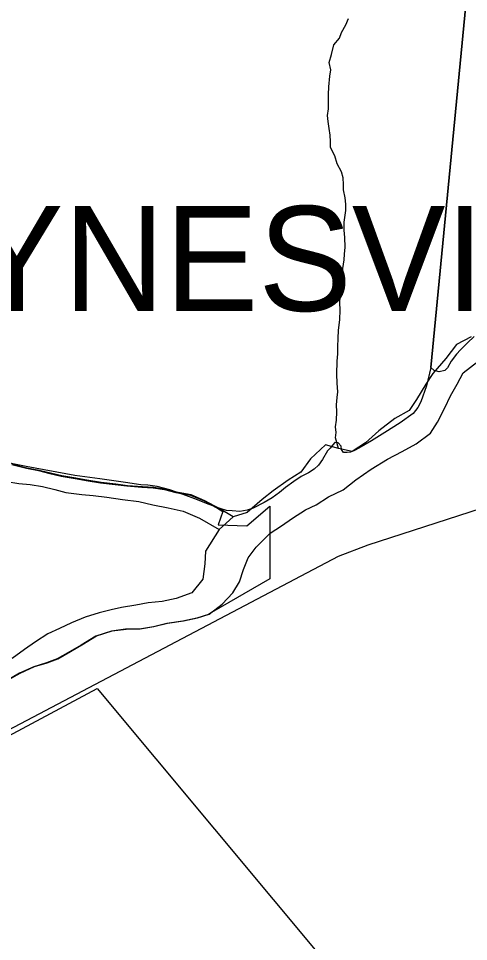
# Model space of a CAD drawing. Extents: x 1310247 to 1664935, y 284496 to 704931.
# Drawn here: x 1526329 to 1528475, y 560018 to 564421 of the extents above; entities that cross this region are included whole.
import ezdxf

# ---------------------------------------------------------------- set-up
doc = ezdxf.new("R2010")
doc.units = 0
for name, color, linetype in [('GM_X_City_Street', 7, 'Continuous'), ('GM_X_County', 7, 'Continuous'), ('GM_X_County_Road_Text', 7, 'Continuous'), ('GM_X_Interchange_Ramps', 7, 'Continuous'), ('GM_X_Major_Lake_Text', 7, 'Continuous'), ('GM_X_Minor_River_Text', 7, 'Continuous')]:
    doc.layers.add(name, color=color, linetype=linetype)

msp = doc.modelspace()

# ---------------------------------------------------------------- linework, layer by layer
at = {"layer": 'GM_X_City_Street'}
msp.add_line((1527353, 562044), (1527286.2, 561984.3), dxfattribs=at)
for points in [[(1528487.1, 562902.8), (1528418.2, 562866.2), (1528366.7, 562799), (1528305.1, 562728.1), (1528271.9, 562676.7), (1528226.3, 562603.4), (1528191.2, 562552), (1528124.3, 562513.3), (1528046.9, 562454.7), (1527983.6, 562397.9), (1527920.6, 562355.1), (1527854.8, 562370.5), (1527793, 562387.8), (1527721.5, 562321.1), (1527676.1, 562257.9), (1527615.2, 562219), (1527544, 562168.4), (1527491, 562127.3), (1527419.6, 562064.6), (1527353, 562044)], [(1526282.8, 561268), (1526337.6, 561298.9), (1526406.4, 561329.6), (1526466.9, 561348.4), (1526517.4, 561367.4), (1526578.2, 561402.3), (1526630.9, 561433.3), (1526702, 561475.9), (1526776.6, 561500.4), (1526842.9, 561509.1), (1526909.1, 561509.7), (1526975.4, 561520.4), (1527039.9, 561537.1), (1527116.2, 561547.6), (1527182.7, 561562.2), (1527239.1, 561579.1), (1527300.3, 561628), (1527351.5, 561681.1), (1527382.6, 561734.6), (1527401.9, 561792.3), (1527425.1, 561848), (1527462.2, 561899.3), (1527529.7, 561966.1), (1527582.6, 562001.1), (1527635.4, 562038.1), (1527698.4, 562076.9), (1527749, 562102), (1527807.9, 562138.8), (1527876.7, 562173.5), (1527937.8, 562220.4), (1528011, 562271), (1528088.2, 562319.5), (1528159, 562356.2), (1528225.9, 562392.9), (1528293.1, 562443.6), (1528326.3, 562495.1), (1528361.8, 562564.5), (1528389, 562622.1), (1528420.2, 562677.6), (1528449.4, 562731.2), (1528518.7, 562785.9)], [(1527286.2, 561984.3), (1527221.4, 561880.2), (1527218.1, 561820.2), (1527208.6, 561746.2), (1527155.1, 561681.1), (1527080.4, 561654.6), (1527014, 561639.9), (1526947.7, 561633.3), (1526889.4, 561622.4), (1526821, 561611.8), (1526770.7, 561600.8), (1526714.3, 561585.9), (1526647.7, 561565.2), (1526583, 561538.5), (1526524.4, 561511.7), (1526469.8, 561486.7), (1526410.8, 561447.8), (1526358, 561410.8), (1526298.9, 561367.9)]]:
    msp.add_lwpolyline(points, dxfattribs=at)
at = {"layer": 'GM_X_County'}
for points in [[(1528637.3, 566301), (1528295.9, 562755.9), (1528274.4, 562668.3), (1528247.1, 562592.8), (1528232.6, 562565.1), (1528210.2, 562537.5), (1528149.4, 562492.6), (1528076.6, 562445.8), (1528012, 562407), (1527951.4, 562372), (1527931.2, 562360.4), (1527913, 562352.7), (1527897, 562350.9), (1527879, 562351.3), (1527869.3, 562365.4), (1527867.6, 562381.4), (1527853.9, 562397.7), (1527837.9, 562398), (1527827.7, 562388.1), (1527815.4, 562372.4), (1527803.2, 562358.6), (1527778.5, 562317), (1527760, 562291.3), (1527739.7, 562271.7), (1527711.4, 562254.2), (1527677.1, 562236.8), (1527642.7, 562213.4), (1527602.2, 562184.1), (1527573.8, 562160.6), (1527539.4, 562135.2), (1527501, 562111.9), (1527448.5, 562084.8), (1527420.4, 562075.3), (1527384.3, 562069.9), (1527348.4, 562072.5), (1527320.4, 562075), (1527290.6, 562083.5), (1527238.9, 562102.4), (1527169.4, 562129.6), (1527113.8, 562150.6), (1527050.2, 562173.7), (1526990.5, 562188.7), (1526946.6, 562195.5), (1526912.6, 562196.1), (1526838.9, 562207.3), (1526717.2, 562225.4), (1526597.5, 562241.5), (1526366.3, 562283.5), (1526230.9, 562311.8)], [(1528502.4, 562904.3), (1528469.9, 562874.9), (1528437.4, 562841.4), (1528417, 562819.8), (1528392.4, 562786.3), (1528373.9, 562754.6), (1528361.7, 562742.8), (1528335.5, 562735.3), (1528311.7, 562741.7), (1528295.9, 562755.9), (1528637.3, 566301)]]:
    msp.add_lwpolyline(points, dxfattribs=at)
at = {"layer": 'GM_X_County_Road_Text'}
msp.add_lwpolyline([(1524434.9, 560054.1), (1524435.7, 560054.6), (1527854.4, 561856.4), (1527995.8, 561910), (1529504.1, 562398.6), (1529542.4, 562407.9), (1529594.5, 562407), (1530911.8, 561979.6), (1531021.8, 561957.5), (1531138.6, 561977.5), (1531328, 562018.2), (1531704.5, 562194), (1533985.8, 563479.4), (1534356.5, 563671.3), (1534585.4, 563785.6), (1534733, 563845.1), (1535713.4, 564116.4), (1535949.1, 564164.3), (1538271.4, 564377), (1538417.6, 564354.3), (1538600, 564340.9), (1538787.7, 564395.7)], dxfattribs=at)
at = {"layer": 'GM_X_Major_Lake_Text'}
for points in [[(1526297.2, 562293.2), (1526367, 562275.7), (1526424.8, 562264.5), (1526478.7, 562251.3), (1526532.5, 562238.2), (1526600.4, 562226.7), (1526652.3, 562217.6), (1526720.2, 562206.2), (1526790.2, 562198.8), (1526846.1, 562191.6), (1526918.1, 562186.1), (1526972.2, 562183), (1527026.1, 562173.8), (1527079.9, 562160.7), (1527149.8, 562147.2), (1527215.3, 562119.8), (1527282.7, 562082.3), (1527303, 562070.4), (1527280.7, 562005.5), (1527417.6, 562000.7), (1527527, 562095.8), (1527527, 561748.8), (1527249, 561588.3), (1527236.1, 561578), (1527179.6, 561561.1), (1527113.2, 561546.4), (1527036.8, 561536), (1526972.4, 561519.3), (1526906, 561508.6), (1526839.9, 561508), (1526773.6, 561499.3), (1526698.9, 561474.8), (1526627.9, 561432.1), (1526575.1, 561401.1), (1526514.3, 561366.3), (1526463.8, 561347.3), (1526403.3, 561328.5), (1526334.5, 561297.8), (1526279.8, 561266.9)], [(1522810.7, 560003.4), (1522890.8, 560072.4), (1522933.6, 560109.2), (1523055, 560148.7), (1523260.4, 560172.3), (1523449.6, 560190.3), (1523635, 560220.4), (1523762.8, 560360.2), (1523923.6, 560451.1), (1524106.7, 559859.6), (1525590.8, 560628.3), (1526704.8, 561225.3), (1528662.3, 558877.3)]]:
    msp.add_lwpolyline(points, dxfattribs=at)
at = {"layer": 'GM_X_Minor_River_Text'}
msp.add_line((1527286.2, 561984.3), (1527353, 562044), dxfattribs=at)
for points in [[(1527854.8, 562370.5), (1527841.2, 562420.6), (1527843.2, 562446.6), (1527841.2, 562472.7), (1527845.2, 562504.8), (1527847.2, 562544.9), (1527845.2, 562578.9), (1527849.2, 562613), (1527851.2, 562641.1), (1527849.2, 562681.2), (1527847.2, 562725.3), (1527849.2, 562787.4), (1527851.2, 562821.5), (1527851.2, 562855.6), (1527853.3, 562895.7), (1527855.3, 562933.8), (1527861.3, 562985.9), (1527863.3, 563030), (1527861.3, 563066.1), (1527863.3, 563094.2), (1527871.3, 563144.3), (1527873.3, 563178.4), (1527875.3, 563228.5), (1527881.3, 563270.6), (1527883.4, 563296.7), (1527887.4, 563330.8), (1527885.4, 563376.9), (1527881.3, 563411), (1527881.3, 563449.1), (1527889.4, 563505.2), (1527889.4, 563535.3), (1527887.4, 563565.3), (1527879.4, 563603.4), (1527879.4, 563629.5), (1527877.3, 563661.6), (1527869.3, 563689.7), (1527849.3, 563727.8), (1527837.2, 563765.8), (1527817.2, 563805.9), (1527817.2, 563834), (1527815.2, 563864.1), (1527811.1, 563896.2), (1527805.1, 563930.2), (1527803.1, 563958.3), (1527807.1, 563990.4), (1527807.1, 564058.6), (1527809.1, 564094.7), (1527813.2, 564146.8), (1527819.2, 564176.9), (1527811.2, 564210.9), (1527821.2, 564249), (1527833.2, 564295.2), (1527859.3, 564327.2), (1527869.3, 564355.3), (1527889.4, 564391.4), (1527903.4, 564421.5)], [(1527353, 562044), (1527285.7, 562083.5), (1527218.4, 562120.9), (1527152.8, 562148.4), (1527083, 562161.8), (1527029.1, 562175), (1526975.2, 562184.1), (1526921.2, 562187.2), (1526849.2, 562192.7), (1526793.2, 562199.9), (1526723.2, 562207.3), (1526655.3, 562218.8), (1526603.4, 562227.9), (1526535.5, 562239.3), (1526481.7, 562252.4), (1526427.9, 562265.6), (1526370, 562276.8), (1526300.2, 562294.3)], [(1526272.5, 562212.6), (1526330.4, 562203.4), (1526384.4, 562198.3)], [(1526384.4, 562198.3), (1526444.3, 562189), (1526502.1, 562173.8), (1526555.9, 562160.7), (1526631.9, 562151.1), (1526685.9, 562146), (1526749.9, 562138.6), (1526825.8, 562127), (1526903.7, 562117.4), (1526969.5, 562102), (1527043.3, 562086.4), (1527115.1, 562070.9), (1527192.6, 562037.2), (1527286.2, 561984.3)]]:
    msp.add_lwpolyline(points, dxfattribs=at)

# ---------------------------------------------------------------- texts
at = {"layer": 'GM_X_Interchange_Ramps'}
msp.add_text('WAYNESVILLE', height=500, rotation=0, dxfattribs=at).set_placement((1525021.1, 563026.5))

doc.saveas('drawing.dxf')
